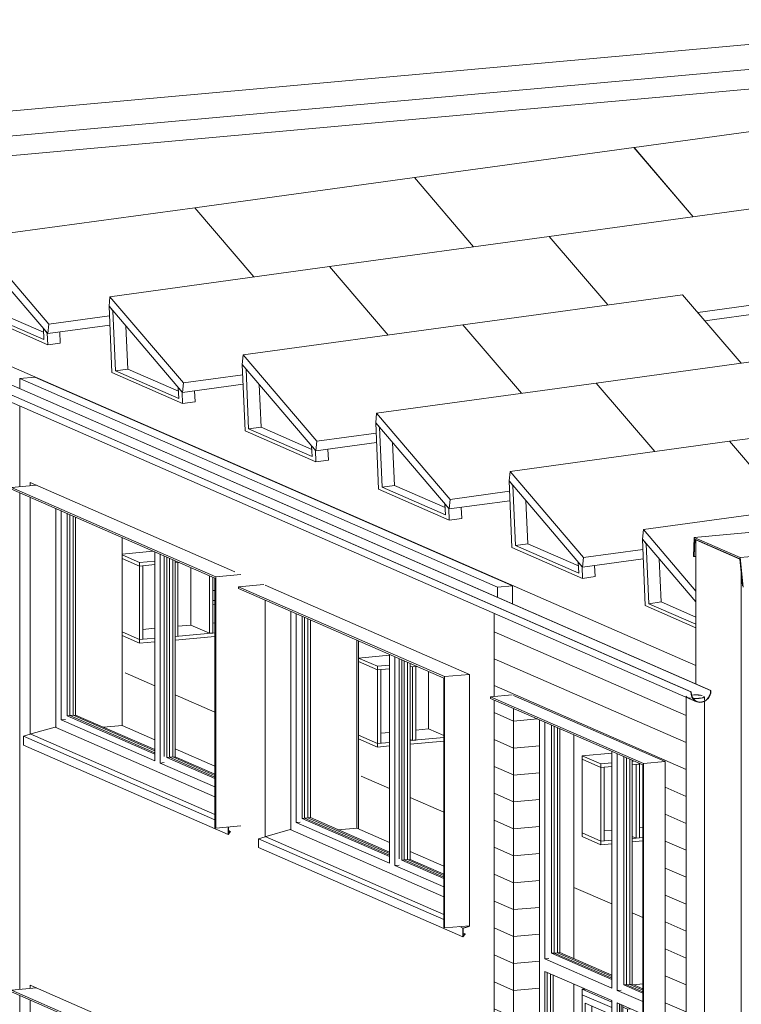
# Model space of a CAD drawing. Header units: millimetres. Extents: x -2180 to 91692, y -6418 to 21859.
# Tile 349 of 482: x 59068 to 63007, y 4503 to 9878. Entities that reach past the tile are written whole.
import ezdxf

# ---------------------------------------------------------------- set-up
doc = ezdxf.new("R2010")
doc.units = ezdxf.units.MM
for name, color, linetype, lineweight in [('Furniture', 7, 'Continuous', 9), ('Generic Models', 7, 'Continuous', 9), ('Roofs-2', 7, 'Continuous', 9), ('Walls', 7, 'Continuous', 9), ('Windows', 7, 'Continuous', 9)]:
    doc.layers.add(name, color=color, linetype=linetype, lineweight=lineweight)
for name, color, linetype, lineweight, true_color in [('Furniture-4', 7, 'Continuous', 9, 0x1a1a1a), ('Surface Pattern-2', 7, 'Continuous', 9, 0x404040), ('Walls-4', 7, 'Continuous', 9, 0x1a1a1a), ('Windows-4', 7, 'Continuous', 9, 0x1a1a1a)]:
    doc.layers.add(name, color=color, linetype=linetype, lineweight=lineweight, true_color=true_color)

# ---------------------------------------------------------------- blocks, each defined once
blk = doc.blocks.new('sma_W3 - -A-01 2700x1500mm-V146-3D-kunsti lähteülesanne')
at = {"layer": 'Windows'}
for p, q in [((989.7, 6014.7), (989.7, 7208.6)), ((1018.6, 7196), (1018.6, 6055.9)), ((1051.7, 7181.5), (1051.7, 6078)), ((1065.4, 6079.2), (1065.4, 7175.5)), ((1529.4, 5832.8), (1529.4, 6972.9)), ((1558.3, 6960.2), (1558.3, 5820.2)), ((1581.1, 5856.5), (1581.1, 6950.3)), ((1595.5, 6944), (1595.5, 5850.2)), ((1609.2, 5851.5), (1609.2, 6938)), ((1065.4, 6079.2), (1051.7, 6078)), ((1051.7, 6078), (1529.4, 5869.3)), ((1529.4, 5876.5), (1065.4, 6079.2)), ((1041.4, 6058), (1018.6, 6055.9)), ((1018.6, 6055.9), (1529.4, 5832.8)), ((812.8, 5967.2), (848.9, 5977.5)), ((812.8, 5918.2), (812.8, 5967.2)), ((1858, 5510.7), (812.8, 5967.2)), ((860.1, 5980.7), (985.5, 6016.5)), ((985.5, 6016.5), (1858, 5635.4)), ((812.8, 5918.2), (1929.4, 5430.4)), ((1581.1, 5822.2), (1558.3, 5820.2)), ((1558.3, 5820.2), (1858, 5689.3)), ((1609.2, 5851.5), (1595.5, 5850.2)), ((1595.5, 5850.2), (1858, 5735.6)), ((1858, 5742.8), (1609.2, 5851.5)), ((1929.4, 5471.2), (1929.4, 5430.4)), ((1929.4, 5430.4), (1942.3, 5445.5)), ((1931.3, 5435.3), (1931.3, 5471.4)), ((1931.3, 5451), (1941, 5446.7)), ((1941, 5446.7), (1931.3, 5435.3)), ((1942.3, 5445.5), (1941, 5446.7))]:
    blk.add_line(p, q, dxfattribs=at)
at = {"layer": 'Windows-4'}
for p, q in [((1083.6, 6080.8), (1083.6, 7167.6)), ((1097.2, 7161.6), (1097.2, 6082.1)), ((1627.4, 5853.1), (1627.4, 6930)), ((1641.1, 6924.1), (1641.1, 5854.3)), ((1097.2, 6082.1), (1065.4, 6079.2)), ((1083.6, 6080.8), (1065.4, 6079.2)), ((1529.4, 5886.1), (1083.6, 6080.8)), ((1097.2, 6082.1), (1529.4, 5893.3)), ((1641.1, 5854.3), (1609.2, 5851.5)), ((1609.2, 5851.5), (1627.4, 5853.1)), ((1858, 5752.4), (1627.4, 5853.1)), ((1641.1, 5854.3), (1858, 5759.6))]:
    blk.add_line(p, q, dxfattribs=at)
blk = doc.blocks.new('sma_W3 - -A-01 2700x1500mm-V147-3D-kunsti lähteülesanne')
at = {"layer": 'Windows'}
for p, q in [((2271.7, 5454.7), (2271.7, 6648.6)), ((2300.7, 6636), (2300.7, 5495.9)), ((2333.8, 6621.5), (2333.8, 5518)), ((2347.4, 5519.2), (2347.4, 6615.6)), ((2811.4, 5272.9), (2811.4, 6412.9)), ((2840.4, 6400.3), (2840.4, 5260.2)), ((2863.1, 5296.6), (2863.1, 6390.3)), ((2877.6, 6384), (2877.6, 5290.2)), ((2891.3, 5291.5), (2891.3, 6378)), ((2323.4, 5498), (2300.7, 5495.9)), ((2300.7, 5495.9), (2811.4, 5272.9)), ((2347.4, 5519.2), (2333.8, 5518)), ((2333.8, 5518), (2811.4, 5309.4)), ((2811.4, 5316.5), (2347.4, 5519.2)), ((2142.2, 5420.7), (2267.6, 5456.5)), ((2267.6, 5456.5), (3106.9, 5089.9)), ((2094.9, 5407.2), (2131, 5417.5)), ((2094.9, 5358.2), (2094.9, 5407.2)), ((3106.9, 4965.1), (2094.9, 5407.2)), ((2094.9, 5358.2), (3211.5, 4870.5)), ((2891.3, 5291.5), (2877.6, 5290.2)), ((2877.6, 5290.2), (3106.9, 5190.1)), ((3106.9, 5197.3), (2891.3, 5291.5)), ((2863.1, 5262.3), (2840.4, 5260.2)), ((2840.4, 5260.2), (3106.9, 5143.8)), ((3211.5, 4919.5), (3194, 4927.1)), ((3247.6, 4929.8), (3211.5, 4919.5)), ((3211.5, 4919.5), (3211.5, 4870.5)), ((3213.3, 4918.3), (3247.6, 4928)), ((3213.3, 4875.4), (3213.3, 4918.3)), ((3211.5, 4870.5), (3224.4, 4885.5)), ((3213.3, 4891), (3223.1, 4886.8)), ((3223.1, 4886.8), (3213.3, 4875.4)), ((3224.4, 4885.5), (3223.1, 4886.8))]:
    blk.add_line(p, q, dxfattribs=at)
at = {"layer": 'Windows-4'}
for p, q in [((2365.6, 5520.9), (2365.6, 6607.6)), ((2379.3, 6601.6), (2379.3, 5522.1)), ((2909.5, 5293.1), (2909.5, 6370.1)), ((2923.1, 6364.1), (2923.1, 5294.3)), ((2379.3, 5522.1), (2347.4, 5519.2)), ((2365.6, 5520.9), (2347.4, 5519.2)), ((2811.4, 5326.1), (2365.6, 5520.9)), ((2379.3, 5522.1), (2811.4, 5333.3)), ((2923.1, 5294.3), (2891.3, 5291.5)), ((2891.3, 5291.5), (2909.5, 5293.1)), ((3106.9, 5206.9), (2909.5, 5293.1)), ((2923.1, 5294.3), (3106.9, 5214.1))]:
    blk.add_line(p, q, dxfattribs=at)
blk = doc.blocks.new('1_0 W - 2x2 - -A-03-1092455-3D-kunsti lähteülesanne')
at = {"layer": 'Windows'}
for p, q in [((3628.8, 3767.9), (3628.8, 6055.9)), ((3657.8, 4751.5), (3657.8, 6043.2)), ((3695, 6027), (3695, 4781.5)), ((3708.7, 4782.7), (3708.7, 6021)), ((4023.8, 5883.4), (4023.8, 4591.6)), ((4052.7, 4579), (4052.7, 5870.7)), ((4090, 5854.4), (4090, 4609)), ((4103.6, 4610.2), (4103.6, 5848.5)), ((3657.8, 4751.5), (3680.6, 4753.5)), ((4023.8, 4591.6), (3657.8, 4751.5)), ((3695, 4781.5), (3708.7, 4782.7)), ((4023.8, 4637.9), (3695, 4781.5)), ((3708.7, 4782.7), (4023.8, 4645.1)), ((3657.8, 4682.9), (3657.8, 3815.5)), ((3657.8, 4682.9), (4023.8, 4523)), ((3671.4, 3816.7), (3671.4, 4676.9)), ((4052.7, 4579), (4075.5, 4581)), ((4192.8, 4517.8), (4052.7, 4579)), ((4090, 4609), (4103.6, 4610.2)), ((4192.8, 4564.1), (4090, 4609)), ((4103.6, 4610.2), (4192.8, 4571.3)), ((4023.8, 3655.6), (4023.8, 4523)), ((4052.7, 3642.9), (4052.7, 4510.4)), ((4052.7, 4510.4), (4192.8, 4449.2)), ((4066.4, 3644.2), (4066.4, 4504.4)), ((3657.8, 3815.5), (3671.4, 3816.7)), ((4023.8, 3662.8), (3671.4, 3816.7)), ((3509.4, 3741.1), (3624.7, 3769.7)), ((3624.7, 3769.7), (4192.8, 3521.6)), ((3657.8, 3815.5), (4023.8, 3655.6)), ((3449.9, 3726.3), (3488.1, 3735.8)), ((3449.9, 3676.7), (3449.9, 3726.3)), ((3449.9, 3726.3), (4192.8, 3401.9)), ((3449.9, 3676.7), (4277, 3315.4)), ((4066.4, 3644.2), (4052.7, 3642.9)), ((4192.8, 3581.8), (4052.7, 3642.9)), ((4192.8, 3589), (4066.4, 3644.2)), ((4315.3, 3374.6), (4277, 3365.1)), ((4277, 3365.1), (4277, 3315.4)), ((4278.1, 3364.5), (4315.3, 3373.7)), ((4278.1, 3315.5), (4278.1, 3364.5)), ((4277, 3315.4), (4278.1, 3315.5))]:
    blk.add_line(p, q, dxfattribs=at)
at = {"layer": 'Windows-4'}
for p, q in [((3726.9, 4784.4), (3726.9, 6013)), ((3740.6, 6007.1), (3740.6, 4785.6)), ((4121.9, 4611.9), (4121.9, 5840.5)), ((4135.5, 5834.6), (4135.5, 4613.1)), ((3708.7, 4782.7), (3740.6, 4785.6)), ((3726.9, 4784.4), (3708.7, 4782.7)), ((4023.8, 4654.7), (3726.9, 4784.4)), ((3740.6, 4785.6), (4023.8, 4661.9)), ((3689.7, 3818.3), (3689.7, 4668.9)), ((3703.3, 4663), (3703.3, 3819.6)), ((4103.6, 4610.2), (4135.5, 4613.1)), ((4121.9, 4611.9), (4103.6, 4610.2)), ((4192.8, 4580.9), (4121.9, 4611.9)), ((4135.5, 4613.1), (4192.8, 4588.1)), ((4075.5, 3645), (4075.5, 4500.4)), ((4083.8, 4496.8), (4083.8, 3641.4)), ((4084.6, 3645.8), (4084.6, 4496.4)), ((3671.4, 3816.7), (3703.3, 3819.6)), ((3671.4, 3816.7), (3689.7, 3818.3)), ((4023.8, 3672.4), (3689.7, 3818.3)), ((3703.3, 3819.6), (4023.8, 3679.6)), ((4066.4, 3644.2), (4084.6, 3645.8)), ((4075.5, 3645), (4066.4, 3644.2)), ((4192.8, 3593.8), (4075.5, 3645)), ((4192.8, 3598.6), (4084.6, 3645.8))]:
    blk.add_line(p, q, dxfattribs=at)
blk = doc.blocks.new('Generic Models 1 - Generic Models 49-1027792-3D-kunsti lähteülesanne')
at = {"layer": 'Generic Models'}
for p, q in [((4563.3, 6216.4), (-408.5, 8388)), ((-406.7, 8388.1), (4565.1, 6216.5)), ((4456, 6208.5), (-515.8, 8380)), ((4457.8, 6208.6), (-514, 8380.2)), ((-485.3, 8326.4), (4486.5, 6154.8)), ((4429.4, 6182.3), (4429.4, -2329.3)), ((4457.8, 6208.6), (4456, 6208.5)), ((4529.4, 6163.9), (4529.4, 6182.3)), ((4565.1, 6216.5), (4563.3, 6216.4)), ((4529.4, -2366.2), (4529.4, 6156.4))]:
    blk.add_line(p, q, dxfattribs=at)
for points in [[(4431.1, 6184.9, 0), (4429.6, 6183.3, 0), (4430.1, 6180.7, 0), (4433.9, 6178.2, 0)], [(4435.7, 6178.4, 0), (4432, 6180.7, 0), (4431.6, 6183.2, 0)], [(4456, 6208.5, 0), (4456.9, 6194, 0), (4461, 6180.5, 0), (4468.3, 6168.8, 0), (4478.1, 6159.6, 0), (4489.9, 6153.5, 0), (4503, 6150.9, 0), (4516.5, 6151.9, 0), (4529.7, 6156.5, 0), (4541.7, 6164.3, 0), (4551.8, 6175, 0), (4559.3, 6187.8, 0), (4563.9, 6201.9, 0), (4565.1, 6216.5, 0)], [(4563.3, 6216.4, 0), (4562.1, 6202.2, 0), (4557.7, 6188.5, 0), (4550.4, 6176.1, 0), (4540.7, 6165.8, 0), (4529, 6158.2, 0), (4516.3, 6153.8, 0), (4503.2, 6152.9, 0), (4490.5, 6155.4, 0), (4479.1, 6161.3, 0), (4469.6, 6170.2, 0), (4462.7, 6181.5, 0), (4458.6, 6194.6, 0), (4457.8, 6208.6, 0)], [(4515, 6189.3, 0), (4508.5, 6190.4, 0), (4497, 6191.6, 0), (4484.3, 6192.2, 0), (4471.2, 6192.1, 0), (4459.6, 6191.4, 0)], [(4459.7, 6191, 0), (4471.5, 6191.7, 0), (4484.1, 6191.8, 0), (4496.3, 6191.2, 0), (4507.3, 6190, 0), (4516.5, 6188.3, 0)], [(4526.8, 6183.9, 0), (4527.2, 6181.4, 0), (4524.3, 6179, 0), (4518.4, 6176.8, 0), (4509.9, 6174.9, 0), (4499.3, 6173.6, 0), (4487.3, 6172.9, 0), (4474.7, 6172.8, 0), (4467.7, 6173.1, 0)], [(4468, 6172.6, 0), (4474.5, 6172.4, 0), (4487.6, 6172.5, 0), (4500.1, 6173.3, 0), (4511.2, 6174.6, 0), (4520.1, 6176.5, 0), (4526.2, 6178.8, 0), (4529.2, 6181.3, 0), (4529.4, 6182.3, 0)], [(4433.9, 6178.2, 0), (4440.8, 6176, 0), (4450.3, 6174.2, 0), (4453.8, 6173.8, 0)], [(4452.6, 6174.4, 0), (4451.5, 6174.6, 0), (4442.3, 6176.2, 0), (4435.7, 6178.4, 0)]]:
    blk.add_polyline3d(points, dxfattribs=at)
blk = doc.blocks.new('Generic Models 3 - Generic Models 3-1031344-3D-kunsti lähteülesanne')
at = {"layer": 'Generic Models'}
for p, q in [((6278.2, 9878.1), (-579.1, 9260.1)), ((-319.9, 9146.9), (6348.2, 9747.8)), ((6352.1, 9641.2), (-316, 9040.2)), ((4473.7, 7051.4), (8487.6, 7413.2)), ((8738.5, 7303.6), (4724.6, 6941.8)), ((4473.7, 7051.4), (4469.8, 6948.2)), ((4472.9, 6946.9), (4476.5, 7041.9)), ((4724.6, 6941.8), (4473.7, 7051.4)), ((4476.5, 7041.9), (4723.3, 6934.1)), ((4469.8, 6948.2), (4472.9, 6946.9)), ((4482.1, 6947.7), (4472.9, 6946.9)), ((4723.3, 6934.1), (4738, 6787.8)), ((4740.9, 6780.6), (4724.6, 6941.8))]:
    blk.add_line(p, q, dxfattribs=at)
blk = doc.blocks.new('kirjutuslaud 1400 - kirjutuslaud 1400-V165-3D-kunsti lähteülesanne')
at = {"layer": 'Furniture-4'}
for p, q in [((3862, 4584.9), (3878.6, 4586.4)), ((4023.8, 4514.2), (3862, 4584.9)), ((3862, 4584.9), (3862, 4555.5)), ((4142.2, 4610.2), (4192.8, 4614.7)), ((3862, 4555.5), (4023.8, 4484.8)), ((4023.8, 4484.8), (3862, 4555.5)), ((3862, 4555.5), (3862, 3859.6)), ((3878.6, 4509.1), (4023.8, 4445.6)), ((3878.6, 3891.6), (3878.6, 4509.1)), ((3915, 4493.2), (3915, 4169.3)), ((4110.2, 4476.5), (4083.8, 4488)), ((4110.2, 4476.5), (4126.8, 4478)), ((4110.2, 4447.1), (4110.2, 4476.5)), ((4083.8, 4458.6), (4110.2, 4447.1)), ((4110.2, 4447.1), (4083.8, 4458.6)), ((4083.8, 4419.4), (4093.6, 4415.1)), ((4093.6, 4415.1), (4093.6, 3797.7)), ((4182.6, 4453.6), (4110.2, 4447.1)), ((4182.6, 4453.6), (4110.2, 4447.1)), ((4110.2, 3751.2), (4110.2, 4447.1)), ((4146.6, 4411.2), (4192.8, 4415.4)), ((4146.6, 4411.2), (4146.6, 3754.5)), ((4083.8, 4193.2), (4093.6, 4194.1)), ((4146.6, 4198.9), (4192.8, 4203.1)), ((4192.8, 4194.3), (4146.6, 4190.2)), ((3915, 4178), (4023.8, 4187.8)), ((4023.8, 4179.1), (3915, 4169.3)), ((3915, 4130.1), (4023.8, 4139.9)), ((4093.6, 4185.4), (4083.8, 4184.5)), ((4083.8, 4145.3), (4093.6, 4146.2)), ((4146.6, 4151), (4192.8, 4155.1)), ((3915, 4130.1), (3915, 3894.9)), ((3878.6, 3891.6), (3915, 3894.9)), ((4023.8, 3828.2), (3878.6, 3891.6)), ((3915, 3894.9), (4023.8, 3847.3)), ((3862, 3859.6), (4023.8, 3788.9)), ((3892.3, 3849.5), (3892.3, 3845.6)), ((4083.8, 3821.1), (4093.6, 3816.8)), ((4093.6, 3797.7), (4083.8, 3801.9)), ((4083.8, 3762.7), (4110.2, 3751.2)), ((4086.6, 3764.6), (4086.6, 3760.8)), ((4110.2, 3751.2), (4146.6, 3754.5))]:
    blk.add_line(p, q, dxfattribs=at)
blk = doc.blocks.new('paneel - paneel-2245964-3D-kunsti lähteülesanne')
at = {"layer": 'Generic Models'}
for p, q in [((5395.1, 7258.6), (4196.3, 7094.2)), ((5395.1, 7258.6), (5493.5, 7143.3)), ((4196.3, 7094.2), (4190.8, 7042)), ((4212.2, 7017), (4190.8, 7042)), ((4190.8, 7042), (4205.6, 6679.6)), ((4190.8, 7042), (4482.1, 6700.6)), ((4482.1, 6759.2), (4196.3, 7094.2)), ((4225.5, 6690.1), (4212.2, 7017)), ((4283.4, 6933.4), (4293, 6699.4)), ((4205.6, 6679.6), (4482.1, 6558.9)), ((4225.5, 6690.1), (4293, 6699.4)), ((4482.1, 6578), (4225.5, 6690.1)), ((4293, 6699.4), (4482.1, 6616.8))]:
    blk.add_line(p, q, dxfattribs=at)
blk = doc.blocks.new('Generic Models 19 - Generic Models 17-1544018-3D-kunsti lähteülesanne')
at = {"layer": 'Generic Models'}
for p, q in [((746.4, 7324.7), (883, 7337)), ((1862.1, 6837.3), (746.4, 7324.7)), ((746.4, 7314.8), (1858, 6829.3)), ((1858, 6829.3), (1858, 5467)), ((1998.7, 6849.7), (1862.1, 6837.3)), ((1862.1, 5465.2), (1862.1, 6837.3)), ((1987.1, 6782.7), (2123.7, 6795)), ((3111.1, 6291.8), (1987.1, 6782.7)), ((1987.1, 6782.7), (1987.1, 6772.9)), ((1987.1, 6772.9), (3106.9, 6283.8)), ((3247.6, 6304.1), (3111.1, 6291.8)), ((3111.1, 4919.6), (3111.1, 6291.8)), ((3106.9, 6283.8), (3106.9, 4921.5)), ((3480.3, 6192.9), (3361.9, 6182.3)), ((3361.9, 6182.3), (3361.9, 6172.5)), ((4196.9, 5817.5), (3361.9, 6182.3)), ((3361.9, 6172.5), (4192.8, 5809.6)), ((4192.8, 5809.6), (4192.8, 3359)), ((4196.9, 5817.5), (4315.3, 5828.2)), ((4196.9, 3357.2), (4196.9, 5817.5)), ((1858, 5467), (1862.1, 5465.2)), ((1862.1, 5465.2), (1998.7, 5477.5)), ((3106.9, 4921.5), (3111.1, 4919.6)), ((3111.1, 4919.6), (3247.6, 4932)), ((746.4, 4580.3), (883, 4592.6)), ((1862.1, 4093), (746.4, 4580.3)), ((746.4, 4570.5), (1858, 4085))]:
    blk.add_line(p, q, dxfattribs=at)
blk = doc.blocks.new('Riiul R-01 - Riiul R-01-2036815-3D-kunsti lähteülesanne')
at = {"layer": 'Furniture-4'}
for p, q in [((1521.1, 6976.5), (1350.6, 6961.1)), ((1446.2, 6915.2), (1350.6, 6957)), ((1350.6, 6937.4), (1446.2, 6895.6)), ((1446.2, 6895.6), (1350.6, 6937.4)), ((1529.4, 6922.7), (1446.2, 6915.2)), ((1446.2, 6895.6), (1446.2, 6915.2)), ((1529.4, 6903.1), (1446.2, 6895.6)), ((1464.4, 6897.3), (1446.2, 6895.6)), ((1446.2, 6493.8), (1446.2, 6895.6)), ((1464.4, 6897.3), (1464.4, 6495.4)), ((1661.7, 6915.1), (1641.1, 6913.2)), ((1655.6, 6914.5), (1641.1, 6913.2)), ((1655.6, 6914.5), (1655.6, 6512.7)), ((1725.2, 6887.4), (1725.2, 6573.4)), ((1828.6, 6528.2), (1828.6, 6842.2)), ((1846.8, 6834.3), (1846.8, 6529.9)), ((1858.2, 6762.8), (1846.8, 6761.8)), ((1858, 6708.3), (1846.8, 6707.3)), ((1846.8, 6685.7), (1846.8, 6707.3)), ((1858, 6686.7), (1846.8, 6685.7)), ((1725.2, 6573.4), (1655.6, 6567.1)), ((1725.2, 6573.4), (1828.6, 6528.2)), ((1858, 6585.4), (1846.8, 6584.4)), ((1446.2, 6493.8), (1350.6, 6535.5)), ((1350.6, 6535.5), (1446.2, 6493.8)), ((1350.6, 6515.9), (1446.2, 6474.2)), ((1529.4, 6555.8), (1464.4, 6549.9)), ((1858, 6530.9), (1641.1, 6511.3)), ((1655.6, 6512.7), (1641.1, 6511.3)), ((1858, 6511.3), (1641.1, 6491.7)), ((1846.8, 6529.9), (1828.6, 6528.2)), ((1529.4, 6501.3), (1446.2, 6493.8)), ((1464.4, 6495.4), (1446.2, 6493.8)), ((1446.2, 6474.2), (1446.2, 6493.8)), ((1529.4, 6481.7), (1446.2, 6474.2))]:
    blk.add_line(p, q, dxfattribs=at)
blk = doc.blocks.new('Riiul R-01 - Riiul R-01-V218-3D-kunsti lähteülesanne')
at = {"layer": 'Furniture-4'}
for p, q in [((2641, 6393.4), (2811.4, 6408.7)), ((2744.3, 6348.2), (2641, 6393.4)), ((2641, 6393.4), (2641, 6373.8)), ((2641, 6373.8), (2744.3, 6328.6)), ((2744.3, 6328.6), (2641, 6373.8)), ((2641, 6373.8), (2641, 5971.9)), ((2744.3, 6348.2), (2811.4, 6354.3)), ((2744.3, 6328.6), (2744.3, 6348.2)), ((2959.9, 6348), (2923.1, 6344.7)), ((2953.8, 6347.5), (2935.5, 6345.8)), ((2935.5, 5944), (2935.5, 6345.8)), ((2953.8, 6347.5), (2953.8, 5945.6)), ((2811.4, 6334.7), (2744.3, 6328.6)), ((2762.6, 6330.2), (2744.3, 6328.6)), ((2744.3, 5926.8), (2744.3, 6328.6)), ((2762.6, 6330.2), (2762.6, 5928.4)), ((3023.4, 6320.3), (3023.4, 6006.4)), ((2744.3, 5926.8), (2641, 5971.9)), ((2641, 5971.9), (2641, 5952.3)), ((2641, 5971.9), (2744.3, 5926.8)), ((2762.6, 5982.9), (2811.4, 5987.3)), ((2953.8, 6000.1), (3023.4, 6006.4)), ((3023.4, 6006.4), (3106.9, 5969.9)), ((2641, 5952.3), (2744.3, 5907.2)), ((2744.3, 5926.8), (2811.4, 5932.8)), ((2744.3, 5926.8), (2762.6, 5928.4)), ((2744.3, 5907.2), (2744.3, 5926.8)), ((2811.4, 5913.2), (2744.3, 5907.2)), ((2923.1, 5942.9), (3106.9, 5959.4)), ((2923.1, 5949.4), (2935.5, 5944)), ((3106.9, 5939.8), (2923.1, 5923.3)), ((2935.5, 5944), (2953.8, 5945.6))]:
    blk.add_line(p, q, dxfattribs=at)
blk = doc.blocks.new('Riiul R-01 - Riiul R-01-V219-3D-kunsti lähteülesanne')
at = {"layer": 'Furniture-4'}
for p, q in [((4023.8, 5874.8), (3861.6, 5860.2)), ((3965, 5815.1), (3861.6, 5860.2)), ((3861.6, 5860.2), (3861.6, 5840.6)), ((3861.6, 5840.6), (3965, 5795.5)), ((3861.6, 5840.6), (3861.6, 5438.8)), ((3965, 5795.5), (3861.6, 5840.6)), ((4023.8, 5820.4), (3965, 5815.1)), ((3965, 5795.5), (3965, 5815.1)), ((4143.4, 5831.1), (4135.5, 5830.4)), ((4180.6, 5814.9), (4135.5, 5810.8)), ((4174.4, 5814.3), (4156.2, 5812.7)), ((4156.2, 5410.8), (4156.2, 5812.7)), ((4174.4, 5814.3), (4174.4, 5412.5)), ((4023.8, 5800.8), (3965, 5795.5)), ((3983.2, 5797.1), (3965, 5795.5)), ((3965, 5393.6), (3965, 5795.5)), ((3983.2, 5797.1), (3983.2, 5395.2)), ((3965, 5393.6), (3861.6, 5438.8)), ((3861.6, 5438.8), (3861.6, 5419.2)), ((3861.6, 5438.8), (3965, 5393.6)), ((4023.8, 5453.4), (3983.2, 5449.7)), ((4192.8, 5468.6), (4174.4, 5467)), ((3861.6, 5419.2), (3965, 5374)), ((4023.8, 5398.9), (3965, 5393.6)), ((3983.2, 5395.2), (3965, 5393.6)), ((3965, 5374), (3965, 5393.6)), ((4023.8, 5379.3), (3965, 5374)), ((4135.5, 5419.9), (4156.2, 5410.8)), ((4192.8, 5414.1), (4135.5, 5409)), ((4192.8, 5394.5), (4135.5, 5389.4)), ((4174.4, 5412.5), (4156.2, 5410.8))]:
    blk.add_line(p, q, dxfattribs=at)
blk = doc.blocks.new('paneel - paneel-V228-3D-kunsti lähteülesanne')
at = {"layer": 'Generic Models'}
for p, q in [((4667.3, 7576.5), (3468.4, 7412.1)), ((4667.3, 7576.5), (4986.4, 7202.6)), ((3468.4, 7412.1), (3463, 7359.9)), ((3870.2, 6941.3), (3468.4, 7412.1)), ((3484.3, 7334.9), (3463, 7359.9)), ((3463, 7359.9), (3477.7, 6997.6)), ((3463, 7359.9), (3864.7, 6889)), ((3497.6, 7008), (3484.3, 7334.9)), ((3555.6, 7251.3), (3565.1, 7017.3)), ((3477.7, 6997.6), (3865, 6828.4)), ((3497.6, 7008), (3565.1, 7017.3)), ((3843.5, 6857), (3497.6, 7008)), ((3565.1, 7017.3), (3841.9, 6896.4)), ((3864.7, 6889), (3870.2, 6941.3)), ((3864.7, 6889), (4195.2, 6934.4)), ((3870.2, 6941.3), (4193.1, 6985.6)), ((3841, 6916.8), (3843.5, 6857)), ((3862.4, 6891.8), (3841, 6916.8)), ((3865, 6828.4), (3862.4, 6891.8)), ((3930, 6898), (3932.5, 6837.7)), ((3865, 6828.4), (3932.5, 6837.7))]:
    blk.add_line(p, q, dxfattribs=at)
blk = doc.blocks.new('paneel - paneel-V229-3D-kunsti lähteülesanne')
at = {"layer": 'Generic Models'}
for p, q in [((5866.1, 7740.9), (4667.3, 7576.5)), ((5866.1, 7740.9), (6185.2, 7366.9)), ((4986.4, 7202.6), (4667.3, 7576.5))]:
    blk.add_line(p, q, dxfattribs=at)
blk = doc.blocks.new('paneel - paneel-V230-3D-kunsti lähteülesanne')
at = {"layer": 'Generic Models'}
for p, q in [((1747.5, 8851.8), (548.6, 8687.4)), ((1747.5, 8851.8), (2070.2, 8473.6)), ((548.6, 8687.4), (543.2, 8635.2)), ((950.4, 8216.6), (548.6, 8687.4)), ((564.5, 8610.2), (543.2, 8635.2)), ((543.2, 8635.2), (557.9, 8272.9)), ((543.2, 8635.2), (944.9, 8164.3)), ((577.8, 8283.3), (564.5, 8610.2)), ((635.8, 8526.6), (645.3, 8292.6)), ((577.8, 8283.3), (645.3, 8292.6)), ((923.7, 8132.3), (577.8, 8283.3)), ((645.3, 8292.6), (922.1, 8171.7)), ((557.9, 8272.9), (945.2, 8103.7)), ((950.4, 8216.6), (1281.4, 8262)), ((921.3, 8192.1), (923.7, 8132.3)), ((942.6, 8167.1), (921.3, 8192.1)), ((944.9, 8164.3), (950.4, 8216.6)), ((944.9, 8164.3), (1283.5, 8210.8)), ((1010.2, 8173.3), (1012.7, 8113)), ((945.2, 8103.7), (942.6, 8167.1)), ((945.2, 8103.7), (1012.7, 8113))]:
    blk.add_line(p, q, dxfattribs=at)
blk = doc.blocks.new('paneel - paneel-V231-3D-kunsti lähteülesanne')
at = {"layer": 'Generic Models'}
for p, q in [((2946.3, 9016.2), (1747.5, 8851.8)), ((2946.3, 9016.2), (3269.1, 8638)), ((2070.2, 8473.6), (1747.5, 8851.8))]:
    blk.add_line(p, q, dxfattribs=at)
blk = doc.blocks.new('kardin - Kardin KA-02_3 h-1500 3_korrus sinine-V232-3D-kunsti lähteülesanne')
at = {"layer": 'Furniture-4'}
for p, q in [((3816.8, 5141.5), (4023.8, 5051.1)), ((4135.5, 5002.3), (4192.8, 4977.2))]:
    blk.add_line(p, q, dxfattribs=at)
blk = doc.blocks.new('kardin - K-01_3  Kardin 3_korrus sinine-2352586-3D-kunsti lähteülesanne')
at = {"layer": 'Furniture-4'}
for p, q in [((2656.8, 5748.4), (2811.4, 5680.9)), ((2923.1, 5632.1), (3106.9, 5551.8))]:
    blk.add_line(p, q, dxfattribs=at)
blk = doc.blocks.new('kardin - K-01_3  Kardin 3_korrus sinine-V234-3D-kunsti lähteülesanne')
at = {"layer": 'Furniture-4'}
for p, q in [((1367, 6311.8), (1529.4, 6240.8)), ((1641.1, 6192), (1858, 6097.3))]:
    blk.add_line(p, q, dxfattribs=at)
blk = doc.blocks.new('paneel - paneel-V242-3D-kunsti lähteülesanne')
at = {"layer": 'Generic Models'}
for p, q in [((4881.3, 8859.1), (3682.5, 8694.7)), ((4881.3, 8859.1), (5283.1, 8388.2)), ((4001.6, 8320.7), (3682.5, 8694.7)), ((4493, 8279.9), (5283.1, 8388.2)), ((5283.1, 8388.2), (5277.7, 8336)), ((4532.4, 8233.8), (5277.7, 8336)), ((5275.4, 8335.7), (5277.9, 8275.4)), ((5104.9, 8312.3), (5210.6, 8266.1)), ((5189.1, 8294.7), (5138.3, 8316.9)), ((5187.9, 8323.7), (5189.1, 8294.7)), ((5210.6, 8266.1), (5208.1, 8326.4)), ((5210.6, 8266.1), (5277.9, 8275.4))]:
    blk.add_line(p, q, dxfattribs=at)
blk = doc.blocks.new('paneel - paneel-V244-3D-kunsti lähteülesanne')
at = {"layer": 'Generic Models'}
for p, q in [((5345.2, 9345.2), (4146.3, 9180.8)), ((5345.2, 9345.2), (5647.6, 8990.7)), ((4146.3, 9180.8), (4146.2, 9179.4)), ((4469.1, 8802.5), (4146.3, 9180.8))]:
    blk.add_line(p, q, dxfattribs=at)

msp = doc.modelspace()

# ---------------------------------------------------------------- hatches: boundary and pattern name
at = {"layer": 'Surface Pattern-2'}
h = msp.add_hatch(dxfattribs=at)
h.set_pattern_fill('FP_57', color=256, style=0, pattern_type=2)
h.set_pattern_definition([(336.405, (96651.23, -1250.36), (0.0007, 147.01774), [])])
h.paths.add_polyline_path([(62705.5, 3328), (62705.5, 6179.8), (61657, 6637.8), (61657, 6184), (61757.2, 6192.5), (62591.2, 5828.2), (62591.2, 3377.9), (62638.6, 3357.2)], flags=0)
h.paths.add_polyline_path([(61764, 3739.2), (61764, 6117.3), (61657, 6164.1), (61657, 3785.9), (61743.1, 3748.3)], flags=0)
h = msp.add_hatch(dxfattribs=at)
h.set_pattern_fill('FP_61', color=256, style=0, pattern_type=2)
h.set_pattern_definition([(5.15, (48119.87, 12757.99), (-26.2863, 144.6494), [])])
h.paths.add_polyline_path([(61764, 3739.2), (61785.3, 3741.1), (61900.6, 3769.7), (61904.7, 3768.9), (61904.7, 6055.9), (61764, 6117.3), (61764, 3748.3)], flags=0)

# ---------------------------------------------------------------- linework, layer by layer
at = {"layer": 'Roofs-2'}
msp.add_line((58032, 8416.8), (62758, 6352.6), dxfattribs=at)
at = {"layer": 'Walls'}
for p, q in [((59067.8, 7919.7), (59149.7, 7927.1)), ((61675.2, 6780.9), (59067.8, 7919.7)), ((59067.8, 7919.7), (59067.8, 7864.6)), ((61757.2, 6788.3), (59149.7, 7927.1)), ((59067.8, 7768.7), (59067.8, 7328.8)), ((59124.8, 7333.9), (59124.8, 7351.8)), ((59124.8, 7351.8), (60241.5, 6864.1)), ((59067.8, 7295), (59067.8, 4584.4)), ((59124.8, 5979.7), (59124.8, 7270.1)), ((62999.2, 6933.8), (62758, 7039.1)), ((62758, 7039.1), (62758, 6252.8)), ((63006.6, -2282.6), (63006.6, 6860.4)), ((60406.9, 6791.8), (61523.5, 6304.1)), ((61675.2, 6780.9), (61757.2, 6788.3)), ((61675.2, 6725.7), (61675.2, 6780.9)), ((61757.2, 6690), (61757.2, 6788.3)), ((60406.9, 5419.7), (60406.9, 6710.1)), ((61657, 6637.8), (61657, 6184)), ((61523.5, 6304.1), (61523.5, 4932)), ((61764, 6189.5), (62591.2, 5828.2)), ((61657, 6164.1), (61657, 3439.7)), ((61764, 3739.2), (61764, 6117.3)), ((59124.8, 5979.7), (59136, 5980.7)), ((60133.9, 5538.9), (59124.8, 5979.7)), ((62591.2, 5828.2), (62591.2, 3377.9)), ((60406.9, 5419.7), (60418.1, 5420.7)), ((61382.8, 4993.4), (60406.9, 5419.7)), ((59124.8, 4589.6), (59124.8, 4607.5)), ((59124.8, 4607.5), (60241.5, 4119.8)), ((59067.8, 4550.6), (59067.8, 1840.1)), ((59124.8, 3235.3), (59124.8, 4525.7))]:
    msp.add_line(p, q, dxfattribs=at)
at = {"layer": 'Walls-4'}
for p, q in [((59626.5, 7050.9), (59626.5, 6024.9)), ((60908.6, 6491), (60908.6, 5464.9)), ((60916.8, 6487.4), (60916.8, 5461.3)), ((59525, 6015.7), (59626.5, 6024.9)), ((59626.5, 6024.9), (59805.3, 5946.8)), ((62093.6, 5973.4), (62093.6, 4751.9)), ((59917, 5898), (60133.9, 5803.3)), ((60807.1, 5455.7), (60908.6, 5464.9)), ((60908.6, 5464.9), (61087.3, 5386.8)), ((61199, 5338), (61382.8, 5257.7)), ((62093.6, 4613), (62093.6, 3778.7))]:
    msp.add_line(p, q, dxfattribs=at)

# ---------------------------------------------------------------- block references
at = {"layer": 'Furniture'}
msp.add_blockref('kirjutuslaud 1400 - kirjutuslaud 1400-V165-3D-kunsti lähteülesanne', (58275.9, 0), dxfattribs=at)
at = {"layer": 'Furniture-4'}
for name in ['Riiul R-01 - Riiul R-01-2036815-3D-kunsti lähteülesanne', 'Riiul R-01 - Riiul R-01-V218-3D-kunsti lähteülesanne', 'kardin - K-01_3  Kardin 3_korrus sinine-V234-3D-kunsti lähteülesanne', 'Riiul R-01 - Riiul R-01-V219-3D-kunsti lähteülesanne', 'kardin - K-01_3  Kardin 3_korrus sinine-2352586-3D-kunsti lähteülesanne', 'kardin - Kardin KA-02_3 h-1500 3_korrus sinine-V232-3D-kunsti lähteülesanne']:
    msp.add_blockref(name, (58275.9, 0), dxfattribs=at)
at = {"layer": 'Generic Models'}
for name, p in [('Generic Models 3 - Generic Models 3-1031344-3D-kunsti lähteülesanne', (58275.9, 0)), ('paneel - paneel-V244-3D-kunsti lähteülesanne', (58275.9, 0)), ('paneel - paneel-V231-3D-kunsti lähteülesanne', (59474.8, 164.4)), ('paneel - paneel-V231-3D-kunsti lähteülesanne', (58275.9, 0)), ('paneel - paneel-V230-3D-kunsti lähteülesanne', (58275.9, 0)), ('paneel - paneel-V242-3D-kunsti lähteülesanne', (58275.9, 0)), ('paneel - paneel-V229-3D-kunsti lähteülesanne', (56092.3, 953.8)), ('paneel - paneel-V228-3D-kunsti lähteülesanne', (56092.3, 953.8)), ('Generic Models 1 - Generic Models 49-1027792-3D-kunsti lähteülesanne', (58275.9, 0)), ('paneel - paneel-V229-3D-kunsti lähteülesanne', (56820.1, 635.8)), ('paneel - paneel-V228-3D-kunsti lähteülesanne', (56820.1, 635.8)), ('paneel - paneel-V229-3D-kunsti lähteülesanne', (57548, 317.9)), ('paneel - paneel-V228-3D-kunsti lähteülesanne', (57548, 317.9)), ('Generic Models 19 - Generic Models 17-1544018-3D-kunsti lähteülesanne', (58275.9, 0)), ('paneel - paneel-V229-3D-kunsti lähteülesanne', (58275.9, 0)), ('paneel - paneel-V228-3D-kunsti lähteülesanne', (58275.9, 0)), ('paneel - paneel-2245964-3D-kunsti lähteülesanne', (58275.9, 0))]:
    msp.add_blockref(name, p, dxfattribs=at)
at = {"layer": 'Windows'}
for name in ['sma_W3 - -A-01 2700x1500mm-V146-3D-kunsti lähteülesanne', 'sma_W3 - -A-01 2700x1500mm-V147-3D-kunsti lähteülesanne', '1_0 W - 2x2 - -A-03-1092455-3D-kunsti lähteülesanne']:
    msp.add_blockref(name, (58275.9, 0), dxfattribs=at)

doc.saveas('drawing.dxf')
